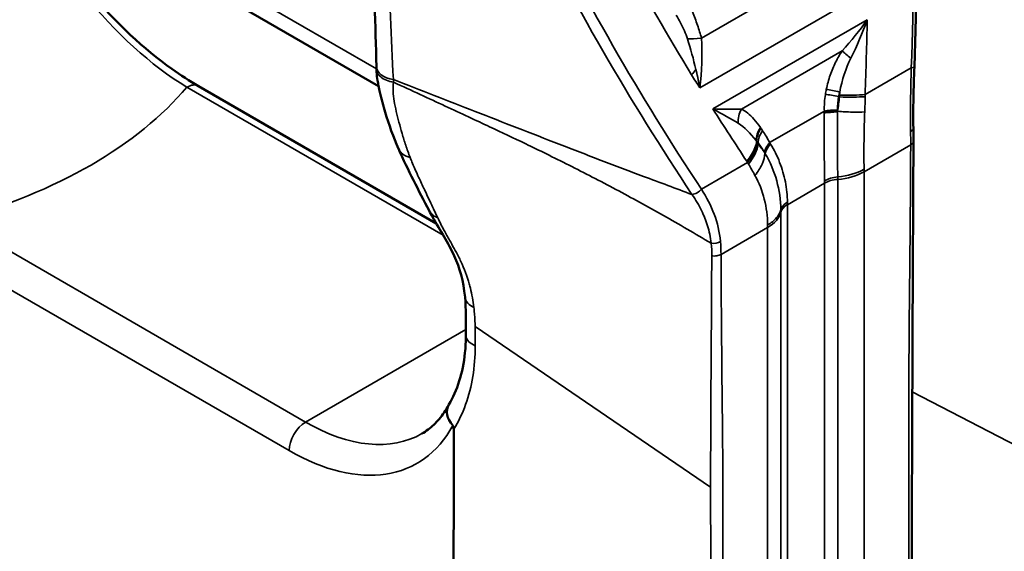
# Model space of a CAD drawing. Header units: millimetres. Extents: x 0 to 14369, y -869 to 2970.
# Tile 544 of 656: x 3814 to 3835, y 1215 to 1226. Entities that reach past the tile are written whole.
import ezdxf

# ---------------------------------------------------------------- set-up
doc = ezdxf.new("R2010")
doc.units = ezdxf.units.MM
doc.header["$LTSCALE"] = 10
doc.layers.add('Sichtbar (ISO)', color=7, linetype='Continuous', lineweight=50)
doc.layers.add('Sichtbar schmal (ISO)', color=7, linetype='Continuous', lineweight=35)

msp = doc.modelspace()

# ---------------------------------------------------------------- linework, layer by layer
at = {"layer": 'Sichtbar (ISO)'}
for p, q in [((3818.808, 1226.707), (3821.922, 1224.909)), ((3818.808, 1226.707), (3821.922, 1224.909)), ((3818.054, 1224.912), (3823.159, 1221.964)), ((3826.628, 1222.899), (3826.628, 1222.899)), ((3826.628, 1222.899), (3826.628, 1222.899)), ((3827.212, 1222.59), (3827.212, 1222.59)), ((3823.007, 1222.24), (3823.007, 1222.24)), ((3823.778, 1220.381), (3823.778, 1220.381)), ((3825.55, 1218.694), (3825.55, 1218.694)), ((3826.699, 1217.911), (3826.699, 1217.911)), ((3826.699, 1217.911), (3826.699, 1217.911)), ((3828.272, 1216.838), (3828.272, 1216.838))]:
    msp.add_line(p, q, dxfattribs=at)
for centre, major_axis, ratio, start_param, end_param in [((3822.375, 1225.343), (-0.5, -0.014), 0.595235, 0.000004, 0.003937), ((3837.181, 1226.15), (6.299, 10.91), 0.57735, 2.263544, 2.263548), ((3823.864, 1217.823), (0.435, -0.247), 0.751725, 3.125713, 4.285466)]:
    msp.add_ellipse(centre, major_axis=major_axis, ratio=ratio, start_param=start_param, end_param=end_param, dxfattribs=at)
for points in [[(3833.314, 1233.703), (3833.502, 1230.942), (3833.525, 1228.133), (3833.429, 1225.323)], [(3821.876, 1225.329), (3821.826, 1227.11), (3821.78, 1228.892), (3821.737, 1230.677)], [(3833.407, 1224.01), (3833.408, 1223.915), (3833.409, 1223.822), (3833.409, 1223.731)], [(3823.007, 1222.24), (3822.784, 1222.668), (3822.553, 1223.102), (3822.348, 1223.569)], [(3833.409, 1223.731), (3833.39, 1219.814), (3833.371, 1215.899), (3833.371, 1211.994)], [(3833.409, 1223.731), (3833.409, 1223.731), (3833.409, 1223.731), (3833.409, 1223.731)], [(3823.796, 1219.567), (3823.796, 1219.85), (3823.802, 1220.134), (3823.778, 1220.381)]]:
    msp.add_open_spline(points, degree=3, dxfattribs=at)
for points, knots in [([(3815.734, 1226.9), (3816.282, 1226.269), (3816.883, 1225.707), (3817.673, 1225.145), (3817.864, 1225.022), (3818.054, 1224.912)], [0, 0, 0, 0, 0.2603472, 0.2603472, 0.3429717, 0.3429717, 0.3429717, 0.3429717]), ([(3821.877, 1225.27), (3821.876, 1225.288), (3821.876, 1225.306), (3821.876, 1225.323), (3821.876, 1225.325), (3821.876, 1225.328)], [0, 0, 0, 0, 0.006247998, 0.006247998, 0.007406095, 0.007406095, 0.007406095, 0.007406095]), ([(3822.349, 1223.568), (3822.239, 1223.817), (3822.144, 1224.079), (3822.021, 1224.488), (3821.983, 1224.629), (3821.939, 1224.823), (3821.929, 1224.871), (3821.913, 1224.956), (3821.906, 1224.992), (3821.89, 1225.088), (3821.882, 1225.148), (3821.878, 1225.23), (3821.877, 1225.25), (3821.877, 1225.27)], [0, 0, 0, 0, 0.1182305, 0.1182305, 0.178174, 0.178174, 0.1967044, 0.1967044, 0.2120995, 0.2120995, 0.2325805, 0.2325805, 0.2392735, 0.2392735, 0.2392735, 0.2392735]), ([(3833.429, 1225.323), (3833.422, 1225.097), (3833.414, 1224.873), (3833.404, 1224.432), (3833.403, 1224.212), (3833.407, 1224.01)], [0, 0, 0, 0, 0.0682205, 0.0682205, 0.139307, 0.139307, 0.139307, 0.139307]), ([(3823.778, 1220.381), (3823.744, 1220.723), (3823.663, 1221.013), (3823.422, 1221.543), (3823.246, 1221.804), (3823.056, 1222.148), (3823.031, 1222.194), (3823.007, 1222.24)], [0, 0, 0, 0, 0.1409185, 0.1409185, 0.2952903, 0.2952903, 0.3186021, 0.3186021, 0.3186021, 0.3186021]), ([(3823.432, 1218.074), (3823.611, 1218.376), (3823.733, 1218.756), (3823.79, 1219.309), (3823.796, 1219.437), (3823.796, 1219.568)], [0, 0, 0, 0, 0.1753111, 0.1753111, 0.2255553, 0.2255553, 0.2255553, 0.2255553]), ([(3823.426, 1218.064), (3823.395, 1218.008), (3823.363, 1217.955), (3823.296, 1217.855), (3823.26, 1217.808), (3823.187, 1217.721), (3823.148, 1217.681), (3823.069, 1217.606), (3823.028, 1217.571), (3822.943, 1217.507), (3822.899, 1217.478), (3822.853, 1217.452)], [0.4436491, 0.4436491, 0.4436491, 0.4436491, 0.5119989, 0.5119989, 0.5803487, 0.5803487, 0.6486985, 0.6486985, 0.7170484, 0.7170484, 0.7853982, 0.7853982, 0.7853982, 0.7853982]), ([(3823.515, 1217.627), (3823.517, 1217.625), (3823.519, 1217.622), (3823.522, 1217.616), (3823.524, 1217.613), (3823.528, 1217.603), (3823.53, 1217.595), (3823.534, 1217.574), (3823.535, 1217.558), (3823.536, 1217.545)], [-0.009508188, -0.009508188, -0.009508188, -0.009508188, -0.008530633, -0.008530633, -0.007495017, -0.007495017, -0.005132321, -0.005132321, -0.000260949, -0.000260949, -0.000260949, -0.000260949]), ([(3823.536, 1217.545), (3823.537, 1217.039), (3823.536, 1216.531), (3823.535, 1216.024), (3823.533, 1214.676), (3823.535, 1213.331), (3823.535, 1211.984)], [0.0000026, 0.0000026, 0.0000026, 0.0000026, 0.2735195, 0.2735195, 0.2735195, 1, 1, 1, 1])]:
    msp.add_open_spline(points, degree=3, knots=knots, dxfattribs=at)
at = {"layer": 'Sichtbar schmal (ISO)'}
for p, q in [((3831.758, 1227.617), (3828.856, 1225.942)), ((3828.819, 1224.872), (3832.427, 1226.955)), ((3819.17, 1226.845), (3821.877, 1225.282)), ((3821.877, 1225.282), (3819.17, 1226.845)), ((3832.416, 1226.334), (3829.102, 1224.421)), ((3829.714, 1224.418), (3831.88, 1225.668)), ((3833.363, 1225.303), (3832.371, 1224.729)), ((3817.804, 1224.887), (3823.31, 1221.708)), ((3831.821, 1224.679), (3831.802, 1224.688)), ((3831.825, 1224.782), (3831.822, 1224.716)), ((3830.321, 1223.698), (3831.496, 1224.376)), ((3831.495, 1224.333), (3831.495, 1224.349)), ((3830.041, 1223.727), (3830.059, 1223.698)), ((3830.077, 1223.672), (3830.074, 1223.69)), ((3830.334, 1223.679), (3830.341, 1223.667)), ((3832.349, 1223.072), (3833.35, 1223.65)), ((3829.847, 1223.272), (3828.855, 1222.7)), ((3829.847, 1223.272), (3829.83, 1223.298)), ((3832.349, 1199.643), (3832.349, 1223.072)), ((3830.702, 1222.366), (3831.5, 1222.827)), ((3831.5, 1222.827), (3831.5, 1199.398)), ((3831.783, 1199.479), (3831.783, 1222.909)), ((3827.649, 1222.352), (3827.648, 1222.352)), ((3830.702, 1198.937), (3830.702, 1222.366)), ((3830.561, 1222.203), (3830.561, 1198.774)), ((3820.353, 1217.7), (3812.854, 1222.029)), ((3828.294, 1221.99), (3828.294, 1221.99)), ((3829.277, 1221.298), (3830.278, 1221.876)), ((3830.278, 1221.876), (3830.278, 1198.447)), ((3812.5, 1221.417), (3820, 1217.087)), ((3829.074, 1220.59), (3829.074, 1220.59)), ((3823.995, 1219.802), (3823.994, 1219.802)), ((3823.996, 1219.753), (3829.053, 1216.306)), ((3823.797, 1219.688), (3820.353, 1217.7)), ((3825.55, 1218.694), (3825.55, 1218.694)), ((3825.975, 1218.405), (3825.975, 1218.405)), ((3825.975, 1218.405), (3825.975, 1218.405)), ((3844.17, 1212.742), (3833.385, 1218.349)), ((3826.611, 1217.971), (3826.611, 1217.971)), ((3826.611, 1217.971), (3826.611, 1217.971))]:
    msp.add_line(p, q, dxfattribs=at)
for centre, major_axis, ratio, start_param, end_param in [((3829.065, 1226.021), (0.61, 0.077), 0.091787, 3.713275, 4.351119), ((3832.233, 1225.44), (-0.403, 0.296), 0.093631, 0.576634, 1.210406), ((3822.375, 1225.343), (-0.5, -0.014), 0.595235, 0.003937, 1.277481), ((3808.191, 1227.579), (-10.684, 0), 0.57735, 2.022432, 2.689957), ((3817.804, 1224.479), (0.25, 0.433), 0.57735, 0, 0.785404), ((3831.884, 1224.715), (-0.484, 0.126), 0.100115, 4.862441, 5.539689), ((3831.862, 1224.622), (-0.489, 0.104), 0.106008, 4.857943, 5.518303), ((3831.701, 1224.811), (-0.999, 0.05), 0.127643, 1.697654, 2.313165), ((3831.703, 1224.849), (-0.999, 0.036), 0.129653, 1.695735, 2.308377), ((3756.458, 1247.189), (-73.987, 23.821), 0.037653, 3.301247, 3.344897), ((3830.067, 1224.19), (0.135, 0.482), 0.82826, 1.319921, 1.953609), ((3831.83, 1224.316), (0.5, 0.003), 0.167172, 1.67381, 2.302216), ((3831.83, 1224.269), (-0.5, -0.001), 0.173352, 4.812698, 5.446897), ((3830.47, 1223.896), (0.378, 0.327), 0.691016, 1.940548, 2.617465), ((3833.207, 1224.006), (0.2, 0.004), 0.515334, 5.485765, 6.283185), ((3830.514, 1223.843), (0.387, 0.317), 0.662857, 1.974535, 2.634899), ((3829.179, 1223.392), (0.833, 0.554), 0.539516, 5.224761, 5.837401), ((3829.197, 1223.366), (0.828, 0.56), 0.550007, 5.217553, 5.833059), ((3830.081, 1222.716), (0.324, -1.159), 0.341033, 2.204078, 2.46743), ((3830.656, 1223.638), (-0.431, -0.253), 0.515543, 5.254699, 5.886717), ((3830.676, 1223.603), (0.433, 0.25), 0.520714, 2.113807, 2.748005), ((3831.641, 1223.525), (-1, -0.011), 0.569872, 1.7064, 2.349901), ((3828.601, 1225.236), (-2.65, 4.59), 0.57735, 3.926991, 3.939765), ((3823.288, 1220.079), (2.35, 4.07), 0.57735, 5.774295, 5.774325), ((3823.288, 1220.079), (2.35, 4.07), 0.57735, 5.774295, 5.774325), ((3831.853, 1222.68), (-0.5, -0.005), 0.569911, 4.847982, 5.491485), ((3831.642, 1223.48), (1, 0), 0.57735, 4.854286, 5.497788), ((3831.066, 1223.346), (-0.189, 1.909), 0.362297, 4.445319, 4.473942), ((3831.854, 1222.623), (0.5, 0), 0.57735, 1.712693, 2.356194), ((3827.965, 1224.868), (2.5, -4.33), 0.57735, 0.785398, 0.798179), ((3831.056, 1222.162), (-0.5, 0), 0.57735, 5.497788, 6.141288), ((3827.167, 1224.407), (-2.5, 4.33), 0.57735, 3.926991, 3.939688), ((3829.571, 1222.285), (1, 0), 0.57735, 5.497787, 6.141288), ((3829.72, 1222.954), (-0.34, 2.136), 0.360255, 4.296096, 4.322532), ((3826.53, 1224.04), (2.65, -4.59), 0.57735, 0.785398, 0.798157), ((3829.122, 1221.648), (0.199, 0.018), 0.561975, 4.379917, 5.448083), ((3824.867, 1222.006), (3.915, -1.987), 0.780445, 0.373084, 0.447732), ((3820.353, 1217.291), (-0.25, -0.433), 0.57735, 3.926991, 5.497787), ((3820, 1221.578), (2.75, -4.763), 0.57735, 5.497787, 6.62643), ((3820.353, 1221.782), (2.5, -4.33), 0.57735, 5.497787, 6.283185)]:
    msp.add_ellipse(centre, major_axis=major_axis, ratio=ratio, start_param=start_param, end_param=end_param, dxfattribs=at)
for points in [[(3833.363, 1225.303), (3833.459, 1228.108), (3833.436, 1230.909), (3833.248, 1233.665)], [(3821.994, 1230.427), (3822.073, 1228.63), (3822.156, 1226.84), (3822.239, 1225.054)], [(3828.653, 1222.585), (3827.329, 1224.58), (3826.093, 1226.69), (3824.998, 1228.938)], [(3825.231, 1229.037), (3826.314, 1226.797), (3827.539, 1224.691), (3828.855, 1222.7)], [(3828.645, 1225.153), (3828.137, 1225.981), (3827.646, 1226.83), (3827.175, 1227.699)], [(3817.804, 1224.887), (3817.024, 1225.361), (3816.275, 1226.049), (3815.59, 1226.886)], [(3831.88, 1225.668), (3832.074, 1225.884), (3832.253, 1226.106), (3832.416, 1226.334)], [(3832.416, 1226.334), (3832.315, 1226.053), (3832.199, 1225.778), (3832.064, 1225.51)], [(3832.416, 1226.334), (3832.406, 1225.8), (3832.391, 1225.265), (3832.371, 1224.729)], [(3828.735, 1225.27), (3828.685, 1225.487), (3828.625, 1225.709), (3828.556, 1225.926)], [(3828.856, 1225.941), (3828.881, 1225.587), (3828.866, 1225.226), (3828.819, 1224.872)], [(3831.537, 1224.841), (3831.559, 1224.947), (3831.615, 1225.149), (3831.734, 1225.428), (3831.829, 1225.591), (3831.88, 1225.668)], [(3832.064, 1225.51), (3831.956, 1225.292), (3831.874, 1225.046), (3831.825, 1224.782)], [(3828.735, 1225.27), (3828.708, 1225.231), (3828.679, 1225.191), (3828.645, 1225.153)], [(3833.348, 1223.935), (3833.339, 1224.356), (3833.351, 1224.825), (3833.363, 1225.303)], [(3822.239, 1225.054), (3822.24, 1225.034), (3822.242, 1225.014), (3822.243, 1224.995)], [(3828.819, 1224.872), (3828.761, 1224.965), (3828.703, 1225.059), (3828.645, 1225.153)], [(3822.243, 1224.995), (3822.232, 1224.928), (3822.229, 1224.797), (3822.253, 1224.59), (3822.301, 1224.37), (3822.359, 1224.138), (3822.424, 1223.895), (3822.503, 1223.641), (3822.565, 1223.468), (3822.599, 1223.381)], [(3829.067, 1221.537), (3828.723, 1221.743), (3828.037, 1222.142), (3827.016, 1222.699), (3826.007, 1223.221), (3825.033, 1223.696), (3824.355, 1224.016), (3823.367, 1224.476), (3822.637, 1224.813), (3822.243, 1224.995)], [(3831.517, 1224.733), (3831.523, 1224.769), (3831.529, 1224.805), (3831.537, 1224.841)], [(3831.496, 1224.376), (3831.491, 1224.496), (3831.498, 1224.616), (3831.517, 1224.733)], [(3831.802, 1224.688), (3831.784, 1224.593), (3831.776, 1224.495), (3831.778, 1224.399)], [(3831.781, 1224.37), (3831.796, 1224.473), (3831.811, 1224.576), (3831.821, 1224.679)], [(3831.825, 1224.782), (3831.816, 1224.751), (3831.809, 1224.72), (3831.802, 1224.688)], [(3831.822, 1224.716), (3831.822, 1224.704), (3831.822, 1224.691), (3831.821, 1224.679)], [(3832.371, 1224.684), (3832.371, 1224.574), (3832.369, 1224.465), (3832.363, 1224.356)], [(3832.371, 1224.729), (3832.371, 1224.714), (3832.371, 1224.699), (3832.371, 1224.684)], [(3829.83, 1223.298), (3829.585, 1223.669), (3829.342, 1224.043), (3829.102, 1224.421)], [(3829.102, 1224.421), (3829.325, 1224.416), (3829.53, 1224.415), (3829.714, 1224.418)], [(3829.714, 1224.418), (3829.76, 1224.396), (3829.85, 1224.338), (3829.984, 1224.205), (3830.075, 1224.087), (3830.122, 1224.021)], [(3831.781, 1224.37), (3831.781, 1224.379), (3831.778, 1224.39), (3831.778, 1224.399)], [(3831.495, 1224.333), (3831.492, 1224.164), (3831.49, 1223.829), (3831.495, 1223.335), (3831.498, 1223.027), (3831.5, 1222.879)], [(3831.495, 1224.349), (3831.495, 1224.358), (3831.496, 1224.368), (3831.496, 1224.376)], [(3831.781, 1224.37), (3831.678, 1224.369), (3831.572, 1224.361), (3831.495, 1224.349)], [(3831.78, 1224.356), (3831.78, 1224.357), (3831.78, 1224.36), (3831.78, 1224.365), (3831.781, 1224.368), (3831.781, 1224.37)], [(3832.363, 1224.356), (3832.356, 1224.215), (3832.348, 1223.934), (3832.346, 1223.519), (3832.347, 1223.256), (3832.348, 1223.127)], [(3830.029, 1223.743), (3829.902, 1223.905), (3829.779, 1224.034), (3829.646, 1224.114)], [(3830.122, 1224.021), (3830.126, 1224.015), (3830.13, 1224.01), (3830.134, 1224.004)], [(3830.134, 1224.004), (3830.146, 1223.988), (3830.157, 1223.971), (3830.169, 1223.954)], [(3830.169, 1223.954), (3830.221, 1223.879), (3830.272, 1223.793), (3830.321, 1223.698)], [(3833.35, 1223.65), (3833.351, 1223.743), (3833.35, 1223.838), (3833.348, 1223.935)], [(3830.041, 1223.728), (3830.037, 1223.734), (3830.034, 1223.737), (3830.029, 1223.743)], [(3830.074, 1223.69), (3830.063, 1223.704), (3830.052, 1223.715), (3830.041, 1223.728)], [(3830.059, 1223.698), (3830.065, 1223.689), (3830.071, 1223.68), (3830.077, 1223.672)], [(3830.077, 1223.672), (3830.091, 1223.651), (3830.12, 1223.611), (3830.164, 1223.547), (3830.193, 1223.509), (3830.207, 1223.491)], [(3830.22, 1223.47), (3830.229, 1223.533), (3830.271, 1223.61), (3830.334, 1223.679)], [(3830.321, 1223.698), (3830.325, 1223.692), (3830.33, 1223.685), (3830.334, 1223.679)], [(3830.341, 1223.667), (3830.417, 1223.542), (3830.548, 1223.28), (3830.671, 1222.855), (3830.7, 1222.565), (3830.702, 1222.418)], [(3830.22, 1223.47), (3830.22, 1223.468), (3830.222, 1223.467), (3830.224, 1223.462), (3830.226, 1223.46), (3830.226, 1223.459)], [(3830.561, 1222.256), (3830.554, 1222.679), (3830.443, 1223.092), (3830.226, 1223.459)], [(3829.867, 1223.238), (3829.86, 1223.249), (3829.854, 1223.261), (3829.847, 1223.272)], [(3830.005, 1222.995), (3829.961, 1223.075), (3829.915, 1223.156), (3829.867, 1223.238)], [(3830.278, 1221.932), (3830.273, 1222.304), (3830.181, 1222.675), (3830.005, 1222.995)], [(3828.855, 1222.7), (3829.078, 1222.353), (3829.228, 1221.979), (3829.264, 1221.577)], [(3830.561, 1222.256), (3830.575, 1222.316), (3830.627, 1222.375), (3830.702, 1222.418)], [(3829.264, 1221.577), (3829.272, 1221.484), (3829.276, 1221.391), (3829.277, 1221.298)], [(3829.077, 1221.268), (3829.11, 1221.263), (3829.186, 1221.261), (3829.252, 1221.284), (3829.277, 1221.298)], [(3823.996, 1219.753), (3823.995, 1219.801), (3823.991, 1219.896), (3823.981, 1220.032), (3823.973, 1220.119), (3823.968, 1220.161)]]:
    msp.add_open_spline(points, degree=3, dxfattribs=at)
for points, knots in [([(3828.532, 1226.803), (3828.577, 1226.704), (3828.664, 1226.509), (3828.776, 1226.215), (3828.833, 1226.031), (3828.856, 1225.941)], [0, 0, 0, 0, 0.3333333, 0.6666667, 0.999828, 0.999828, 0.999828, 0.999828]), ([(3828.556, 1225.926), (3828.537, 1225.983), (3828.493, 1226.096), (3828.41, 1226.266), (3828.347, 1226.379), (3828.314, 1226.435)], [0, 0, 0, 0, 0.3333333, 0.6666667, 0.9999986, 0.9999986, 0.9999986, 0.9999986]), ([(3822.243, 1224.995), (3822.19, 1225.003), (3822.136, 1225.017), (3822.089, 1225.036), (3822.042, 1225.055), (3822, 1225.079), (3821.967, 1225.107), (3821.934, 1225.134), (3821.909, 1225.165), (3821.894, 1225.197), (3821.883, 1225.221), (3821.878, 1225.245), (3821.877, 1225.27)], [0, 0, 0, 0, 0.1666667, 0.1666667, 0.1666667, 0.3333333, 0.3333333, 0.3333333, 0.5, 0.5, 0.5, 0.6193302, 0.6193302, 0.6193302, 0.6193302]), ([(3828.735, 1225.27), (3828.739, 1225.257), (3828.741, 1225.249), (3828.744, 1225.24), (3828.746, 1225.23), (3828.748, 1225.221), (3828.75, 1225.212), (3828.753, 1225.203), (3828.755, 1225.194), (3828.757, 1225.184), (3828.759, 1225.175), (3828.761, 1225.166), (3828.763, 1225.157), (3828.765, 1225.148), (3828.767, 1225.139), (3828.769, 1225.13), (3828.771, 1225.121), (3828.773, 1225.112), (3828.775, 1225.103), (3828.777, 1225.094), (3828.779, 1225.085), (3828.781, 1225.077), (3828.783, 1225.068), (3828.784, 1225.059), (3828.786, 1225.051), (3828.788, 1225.043), (3828.79, 1225.034), (3828.791, 1225.026), (3828.793, 1225.018), (3828.795, 1225.01), (3828.796, 1225.002), (3828.798, 1224.995), (3828.799, 1224.987), (3828.8, 1224.98), (3828.802, 1224.972), (3828.803, 1224.965), (3828.805, 1224.958), (3828.806, 1224.951), (3828.807, 1224.944), (3828.808, 1224.938), (3828.809, 1224.931), (3828.811, 1224.925), (3828.812, 1224.919), (3828.813, 1224.913), (3828.814, 1224.907), (3828.815, 1224.902), (3828.815, 1224.896), (3828.816, 1224.891), (3828.817, 1224.886), (3828.818, 1224.881), (3828.819, 1224.877), (3828.819, 1224.872)], [0, 0, 0, 0, 0.0588235, 0.0588235, 0.0588235, 0.1176471, 0.1176471, 0.1176471, 0.1764706, 0.1764706, 0.1764706, 0.2352941, 0.2352941, 0.2352941, 0.2941176, 0.2941176, 0.2941176, 0.3529412, 0.3529412, 0.3529412, 0.4117647, 0.4117647, 0.4117647, 0.4705882, 0.4705882, 0.4705882, 0.5294118, 0.5294118, 0.5294118, 0.5882353, 0.5882353, 0.5882353, 0.6470588, 0.6470588, 0.6470588, 0.7058824, 0.7058824, 0.7058824, 0.7647059, 0.7647059, 0.7647059, 0.8235294, 0.8235294, 0.8235294, 0.8823529, 0.8823529, 0.8823529, 0.9411765, 0.9411765, 0.9411765, 0.9990254, 0.9990254, 0.9990254, 0.9990254]), ([(3833.363, 1225.303), (3833.392, 1225.305), (3833.416, 1225.312), (3833.425, 1225.317), (3833.428, 1225.319), (3833.429, 1225.321), (3833.429, 1225.323)], [0, 0, 0, 0, 0.5, 0.5, 0.5, 0.6647959, 0.6647959, 0.6647959, 0.6647959]), ([(3822.239, 1225.054), (3822.825, 1224.826), (3823.41, 1224.596), (3823.997, 1224.367), (3824.597, 1224.132), (3825.198, 1223.898), (3825.8, 1223.665), (3825.95, 1223.606), (3826.101, 1223.548), (3826.252, 1223.49), (3826.403, 1223.432), (3826.554, 1223.374), (3826.705, 1223.317), (3826.856, 1223.259), (3827.007, 1223.202), (3827.158, 1223.144), (3827.31, 1223.087), (3827.461, 1223.03), (3827.613, 1222.973), (3827.959, 1222.843), (3828.306, 1222.713), (3828.653, 1222.585)], [0, 0, 0, 0, 0.275282, 0.275282, 0.275282, 0.557214, 0.557214, 0.557214, 0.627697, 0.627697, 0.627697, 0.69818, 0.69818, 0.69818, 0.768663, 0.768663, 0.768663, 0.839146, 0.839146, 0.839146, 1, 1, 1, 1]), ([(3831.78, 1224.356), (3831.776, 1224.197), (3831.775, 1224.038), (3831.776, 1223.88), (3831.776, 1223.722), (3831.776, 1223.565), (3831.778, 1223.411), (3831.779, 1223.257), (3831.782, 1223.107), (3831.783, 1222.962)], [0, 0, 0, 0, 0.333333, 0.333333, 0.333333, 0.666667, 0.666667, 0.666667, 1, 1, 1, 1]), ([(3832.363, 1224.356), (3832.285, 1224.352), (3832.193, 1224.351), (3832.094, 1224.353), (3831.994, 1224.356), (3831.887, 1224.362), (3831.781, 1224.37)], [0, 0, 0, 0, 0.5, 0.5, 0.5, 1, 1, 1, 1]), ([(3830.041, 1223.728), (3830.041, 1223.757), (3830.044, 1223.788), (3830.051, 1223.819), (3830.058, 1223.851), (3830.069, 1223.881), (3830.083, 1223.912), (3830.097, 1223.943), (3830.114, 1223.974), (3830.134, 1224.004)], [0, 0, 0, 0, 0.333333, 0.333333, 0.333333, 0.666667, 0.666667, 0.666667, 1, 1, 1, 1]), ([(3822.349, 1223.568), (3822.355, 1223.554), (3822.377, 1223.512), (3822.451, 1223.431), (3822.54, 1223.394), (3822.599, 1223.381)], [0.5639149, 0.5639149, 0.5639149, 0.5639149, 0.6247675, 0.7499678, 0.9999646, 0.9999646, 0.9999646, 0.9999646]), ([(3829.83, 1223.298), (3829.869, 1223.346), (3829.904, 1223.395), (3829.934, 1223.443), (3829.963, 1223.491), (3829.987, 1223.539), (3830.005, 1223.587), (3830.024, 1223.635), (3830.036, 1223.684), (3830.041, 1223.728)], [0, 0, 0, 0, 0.3333333, 0.3333333, 0.3333333, 0.6666667, 0.6666667, 0.6666667, 0.9999485, 0.9999485, 0.9999485, 0.9999485]), ([(3833.312, 1211.913), (3833.312, 1212.89), (3833.312, 1214.354), (3833.312, 1216.063), (3833.312, 1217.039), (3833.312, 1217.771), (3833.312, 1218.381), (3833.312, 1218.869), (3833.314, 1219.236), (3833.316, 1219.604), (3833.321, 1220.094), (3833.326, 1220.586), (3833.331, 1221.077), (3833.336, 1221.567), (3833.343, 1222.426), (3833.348, 1223.161), (3833.35, 1223.65)], [0, 0, 0, 0, 0.25, 0.375, 0.4375, 0.5, 0.5625, 0.59375, 0.625, 0.65625, 0.6875, 0.75, 0.78125, 0.8125, 0.875, 1, 1, 1, 1]), ([(3833.35, 1223.65), (3833.374, 1223.664), (3833.402, 1223.691), (3833.409, 1223.721), (3833.409, 1223.731)], [0, 0, 0, 0, 0.5, 0.7206639, 0.7206639, 0.7206639, 0.7206639]), ([(3823.191, 1222.086), (3823.142, 1222.189), (3823.094, 1222.292), (3823.045, 1222.395), (3822.999, 1222.494), (3822.953, 1222.593), (3822.906, 1222.692), (3822.901, 1222.704), (3822.895, 1222.715), (3822.89, 1222.726), (3822.849, 1222.813), (3822.807, 1222.9), (3822.767, 1222.988), (3822.721, 1223.086), (3822.677, 1223.185), (3822.635, 1223.288), (3822.623, 1223.319), (3822.611, 1223.35), (3822.599, 1223.381)], [0, 0, 0, 0, 0.2405736, 0.2405736, 0.2405736, 0.4731695, 0.4731695, 0.4731695, 0.5, 0.5, 0.5, 0.7047926, 0.7047926, 0.7047926, 0.9324323, 0.9324323, 0.9324323, 1, 1, 1, 1]), ([(3830.005, 1222.995), (3830.068, 1223.072), (3830.12, 1223.154), (3830.157, 1223.235), (3830.194, 1223.316), (3830.215, 1223.397), (3830.22, 1223.47)], [0, 0, 0, 0, 0.5, 0.5, 0.5, 1, 1, 1, 1]), ([(3830.207, 1223.491), (3830.209, 1223.488), (3830.211, 1223.484), (3830.213, 1223.48), (3830.216, 1223.476), (3830.218, 1223.473), (3830.22, 1223.47)], [0, 0, 0, 0, 0.5, 0.5, 0.5, 1, 1, 1, 1]), ([(3828.855, 1222.7), (3828.832, 1222.673), (3828.799, 1222.643), (3828.763, 1222.622), (3828.726, 1222.601), (3828.685, 1222.589), (3828.653, 1222.585)], [0, 0, 0, 0, 0.5, 0.5, 0.5, 1, 1, 1, 1]), ([(3829.067, 1221.537), (3829.05, 1221.671), (3829.022, 1221.798), (3828.988, 1221.913), (3828.953, 1222.027), (3828.911, 1222.129), (3828.856, 1222.24), (3828.802, 1222.35), (3828.734, 1222.469), (3828.653, 1222.585)], [0, 0, 0, 0, 0.333333, 0.333333, 0.333333, 0.666667, 0.666667, 0.666667, 1, 1, 1, 1]), ([(3823.007, 1222.24), (3823.019, 1222.216), (3823.035, 1222.194), (3823.053, 1222.175), (3823.091, 1222.134), (3823.14, 1222.104), (3823.191, 1222.086)], [0.6358402, 0.6358402, 0.6358402, 0.6358402, 0.7516945, 0.7516945, 0.7516945, 0.9997917, 0.9997917, 0.9997917, 0.9997917]), ([(3823.968, 1220.161), (3823.951, 1220.301), (3823.927, 1220.439), (3823.893, 1220.575), (3823.885, 1220.605), (3823.878, 1220.635), (3823.869, 1220.665), (3823.823, 1220.83), (3823.761, 1220.993), (3823.688, 1221.149), (3823.672, 1221.183), (3823.656, 1221.217), (3823.639, 1221.25), (3823.579, 1221.37), (3823.512, 1221.485), (3823.445, 1221.604), (3823.406, 1221.672), (3823.367, 1221.742), (3823.328, 1221.814), (3823.281, 1221.902), (3823.236, 1221.994), (3823.191, 1222.086)], [0, 0, 0, 0, 0.204896, 0.204896, 0.204896, 0.25, 0.25, 0.25, 0.5, 0.5, 0.5, 0.554966, 0.554966, 0.554966, 0.75, 0.75, 0.75, 0.862022, 0.862022, 0.862022, 1, 1, 1, 1]), ([(3830.278, 1221.932), (3830.351, 1221.974), (3830.416, 1222.025), (3830.464, 1222.08), (3830.513, 1222.136), (3830.545, 1222.196), (3830.561, 1222.256)], [0.0000006, 0.0000006, 0.0000006, 0.0000006, 0.5, 0.5, 0.5, 1, 1, 1, 1]), ([(3829.053, 1216.306), (3829.053, 1216.387), (3829.053, 1216.59), (3829.054, 1216.914), (3829.054, 1217.277), (3829.056, 1217.759), (3829.058, 1218.241), (3829.062, 1218.724), (3829.065, 1219.207), (3829.071, 1220.054), (3829.075, 1220.782), (3829.077, 1221.268)], [0, 0, 0, 0, 0.0488463, 0.122012, 0.1951776, 0.2683433, 0.4146746, 0.4878403, 0.561006, 0.7073373, 1, 1, 1, 1]), ([(3829.277, 1221.298), (3829.279, 1220.811), (3829.283, 1220.082), (3829.291, 1219.232), (3829.295, 1218.746), (3829.3, 1218.261), (3829.306, 1217.776), (3829.311, 1217.291), (3829.313, 1216.926), (3829.314, 1216.561), (3829.315, 1216.073), (3829.314, 1215.463), (3829.315, 1214.731), (3829.314, 1213.754), (3829.314, 1212.046), (3829.315, 1210.582), (3829.315, 1209.605)], [0, 0, 0, 0, 0.125, 0.1875, 0.21875, 0.25, 0.3125, 0.34375, 0.375, 0.40625, 0.4375, 0.5, 0.5625, 0.625, 0.75, 1, 1, 1, 1]), ([(3823.778, 1220.381), (3823.778, 1220.381), (3823.778, 1220.381), (3823.778, 1220.381), (3823.783, 1220.333), (3823.805, 1220.287), (3823.84, 1220.25), (3823.873, 1220.212), (3823.919, 1220.183), (3823.968, 1220.161)], [0.4906828, 0.4906828, 0.4906828, 0.4906828, 0.4909448, 0.4909448, 0.4909448, 0.7473645, 0.7473645, 0.7473645, 1, 1, 1, 1]), ([(3823.996, 1219.337), (3823.998, 1219.383), (3823.998, 1219.428), (3823.997, 1219.473), (3823.997, 1219.519), (3823.997, 1219.565), (3823.997, 1219.612), (3823.997, 1219.658), (3823.997, 1219.705), (3823.996, 1219.753)], [0.0000739, 0.0000739, 0.0000739, 0.0000739, 0.3333333, 0.3333333, 0.3333333, 0.6666667, 0.6666667, 0.6666667, 0.9999995, 0.9999995, 0.9999995, 0.9999995]), ([(3823.996, 1219.337), (3823.946, 1219.359), (3823.85, 1219.418), (3823.8, 1219.51), (3823.796, 1219.561), (3823.796, 1219.567)], [0, 0, 0, 0, 0.25, 0.5, 0.5375078, 0.5375078, 0.5375078, 0.5375078]), ([(3823.996, 1219.337), (3823.997, 1219.108), (3823.98, 1218.89), (3823.945, 1218.679), (3823.911, 1218.469), (3823.86, 1218.266), (3823.791, 1218.077), (3823.723, 1217.887), (3823.638, 1217.711), (3823.536, 1217.545)], [0, 0, 0, 0, 0.333333, 0.333333, 0.333333, 0.666667, 0.666667, 0.666667, 1, 1, 1, 1]), ([(3829.053, 1216.306), (3829.053, 1216.303), (3829.053, 1216.299), (3829.053, 1216.296), (3829.053, 1216.259), (3829.053, 1216.222), (3829.053, 1216.184), (3829.053, 1215.94), (3829.053, 1215.696), (3829.054, 1215.452), (3829.054, 1215.208), (3829.054, 1214.964), (3829.054, 1214.72), (3829.053, 1214.476), (3829.054, 1214.232), (3829.054, 1213.988), (3829.054, 1213.641), (3829.053, 1213.294), (3829.053, 1212.948), (3829.053, 1212.806), (3829.053, 1212.665), (3829.053, 1212.523), (3829.053, 1211.547), (3829.053, 1210.571), (3829.053, 1209.595)], [0, 0, 0, 0, 0.001431, 0.001431, 0.001431, 0.018131, 0.018131, 0.018131, 0.127228, 0.127228, 0.127228, 0.236324, 0.236324, 0.236324, 0.345421, 0.345421, 0.345421, 0.500423, 0.500423, 0.500423, 0.563614, 0.563614, 0.563614, 1, 1, 1, 1])]:
    msp.add_open_spline(points, degree=3, knots=knots, dxfattribs=at)

doc.saveas('drawing.dxf')
